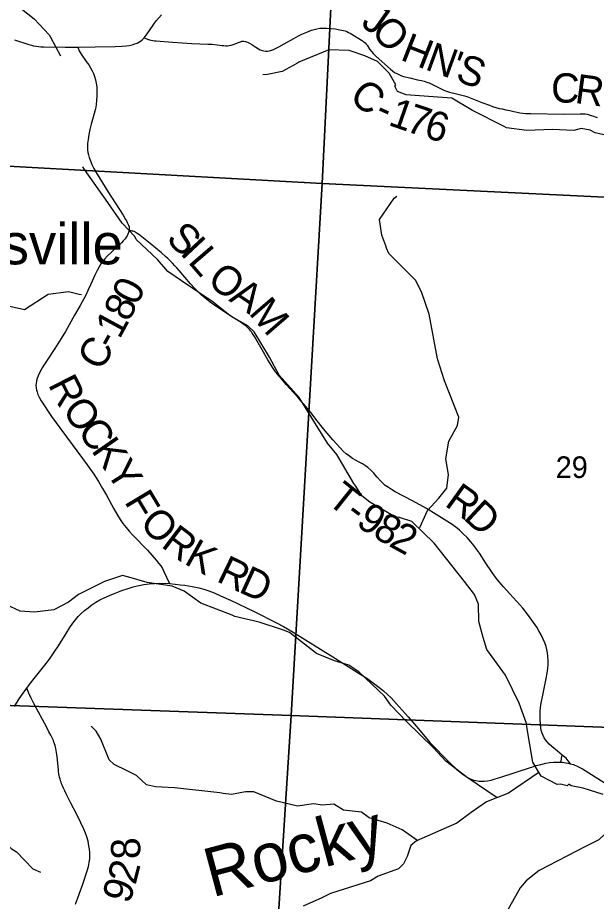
# Model space of a CAD drawing. Extents: x 396.2 to 468.4, y 232.6 to 279.1.
# Drawn here: x 415.624 to 416.745, y 268.063 to 269.775 of the extents above; entities that cross this region are included whole.
import ezdxf

# ---------------------------------------------------------------- set-up
doc = ezdxf.new("R2010")
doc.units = 0
for name, color, linetype in [('GM_X_County_Road', 7, 'Continuous'), ('GM_X_County_Road_Text', 7, 'Continuous'), ('GM_X_Minor_River', 7, 'Continuous'), ('GM_X_Minor_River_Text', 7, 'Continuous'), ('GM_X_Section', 7, 'Continuous'), ('GM_X_Section_Text', 7, 'Continuous'), ('GM_X_Township_Road', 7, 'Continuous'), ('GM_X_Township_Road_Text', 7, 'Continuous'), ('GM_X_Unincorporated_Text', 7, 'Continuous')]:
    doc.layers.add(name, color=color, linetype=linetype)

msp = doc.modelspace()

# ---------------------------------------------------------------- linework, layer by layer
at = {"layer": 'GM_X_County_Road'}
for points in [[(415.741, 269.718), (415.7742, 269.7186), (415.813, 269.7193), (415.826, 269.7198), (415.8345, 269.7205), (415.8405, 269.7214), (415.8464, 269.7227), (415.851, 269.7242), (415.8555, 269.726), (415.8593, 269.7279), (415.8624, 269.7298), (415.8657, 269.7324), (415.8694, 269.736), (415.8753, 269.7436), (415.8868, 269.7609), (415.8892, 269.7644), (415.8912, 269.7672), (415.893, 269.7695), (415.903, 269.7807)], [(415.8694, 269.736), (415.8727, 269.7345), (415.8758, 269.7333), (415.8794, 269.7322), (415.8826, 269.7314), (415.8859, 269.7308), (415.8892, 269.7303), (415.8924, 269.73), (415.9243, 269.7275), (415.9615, 269.7252), (415.9926, 269.7241), (415.9954, 269.724), (415.9983, 269.7238), (416.0013, 269.7235), (416.0201, 269.7213), (416.0238, 269.721), (416.0273, 269.7207), (416.0308, 269.7207), (416.0342, 269.7211), (416.0378, 269.722), (416.0418, 269.7233), (416.0458, 269.7247), (416.0499, 269.7262), (416.0556, 269.7285), (416.0585, 269.7293), (416.0608, 269.7298), (416.0625, 269.7297), (416.0655, 269.7291), (416.0695, 269.7277), (416.0734, 269.7259), (416.0776, 269.7233), (416.0857, 269.7178), (416.0905, 269.7149), (416.0943, 269.7129), (416.0979, 269.7116), (416.1009, 269.711), (416.1047, 269.7105), (416.1084, 269.7105), (416.1122, 269.711), (416.1159, 269.7119), (416.12, 269.7134), (416.1239, 269.7152), (416.1299, 269.7187), (416.1407, 269.7247), (416.1592, 269.7348), (416.1685, 269.7398), (416.1746, 269.7429), (416.1842, 269.7471), (416.1886, 269.749), (416.1932, 269.7508), (416.1986, 269.7524), (416.2039, 269.7537), (416.2094, 269.7545), (416.2149, 269.7548), (416.2229, 269.7546), (416.2316, 269.7541), (416.2395, 269.7532), (416.2483, 269.7518), (416.2549, 269.7504), (416.2584, 269.7494), (416.2617, 269.7482), (416.2651, 269.7467), (416.2685, 269.745), (416.2718, 269.743), (416.2903, 269.7318), (416.2944, 269.7289), (416.2973, 269.7265), (416.2995, 269.7239), (416.301, 269.7216), (416.3057, 269.7144), (416.3094, 269.7094), (416.3127, 269.7056), (416.3158, 269.7025), (416.3186, 269.7), (416.3463, 269.6755), (416.3504, 269.6719), (416.3544, 269.669), (416.3585, 269.6668), (416.3637, 269.6645), (416.368, 269.6627), (416.3718, 269.6614), (416.3838, 269.6584), (416.3986, 269.655), (416.4067, 269.6532), (416.4117, 269.6519), (416.4167, 269.6504), (416.4189, 269.6496), (416.421, 269.6486), (416.4302, 269.6442), (416.4495, 269.6346), (416.4531, 269.6332), (416.4569, 269.6319), (416.4606, 269.631), (416.474, 269.6278), (416.4899, 269.6238), (416.4941, 269.6226), (416.4978, 269.6212), (416.5236, 269.611), (416.5383, 269.6053), (416.5439, 269.6032), (416.5502, 269.6011), (416.5568, 269.5994), (416.5626, 269.5982), (416.57, 269.5967), (416.5778, 269.595), (416.5856, 269.5932), (416.5915, 269.5918), (416.597, 269.5908), (416.6024, 269.59), (416.6087, 269.5895), (416.6184, 269.5892), (416.6823, 269.5884), (416.714, 269.5889), (416.7183, 269.5889), (416.7232, 269.5885), (416.7274, 269.5879), (416.731, 269.5871), (416.7352, 269.5859), (416.7393, 269.5844), (416.7431, 269.5829), (416.7469, 269.5815)], [(415.6181, 269.7322), (415.6462, 269.7231), (415.6512, 269.7216), (415.6552, 269.7207), (415.6602, 269.7197), (415.6646, 269.7192), (415.669, 269.7188), (415.675, 269.7185), (415.7166, 269.718), (415.741, 269.718)], [(415.741, 269.718), (415.7437, 269.7107), (415.7453, 269.7075), (415.7472, 269.7044), (415.7572, 269.6903), (415.7619, 269.6836), (415.7656, 269.6778), (415.7687, 269.6721), (415.7712, 269.6669), (415.7734, 269.6609), (415.7751, 269.6547), (415.7765, 269.6483), (415.7775, 269.641), (415.778, 269.6322), (415.778, 269.6237), (415.7773, 269.6153), (415.7762, 269.6064), (415.7748, 269.5988), (415.7667, 269.5688), (415.7641, 269.5585), (415.7622, 269.5488), (415.7606, 269.5389), (415.7598, 269.5315), (415.7596, 269.5252), (415.7598, 269.519), (415.7605, 269.514), (415.7613, 269.5096), (415.7628, 269.5042), (415.7651, 269.4977), (415.7681, 269.4908), (415.7721, 269.483), (415.7782, 269.4721), (415.799, 269.4382), (415.8285, 269.3922), (415.8333, 269.3843), (415.8349, 269.3815), (415.8366, 269.3784), (415.8378, 269.3758), (415.839, 269.3728), (415.84, 269.3697), (415.8402, 269.3674), (415.8403, 269.3651), (415.8401, 269.3624), (415.8391, 269.3589), (415.8377, 269.3555), (415.8363, 269.3526), (415.8343, 269.3496), (415.8323, 269.3467), (415.8286, 269.3426), (415.8252, 269.3391), (415.798, 269.3128), (415.7928, 269.3074), (415.7892, 269.303), (415.7856, 269.2979), (415.7819, 269.2921), (415.7783, 269.2855), (415.7739, 269.2765), (415.7662, 269.2589), (415.7612, 269.2475), (415.7563, 269.2375), (415.7452, 269.2174), (415.7344, 269.1985), (415.7167, 269.1671), (415.7089, 269.1538), (415.7023, 269.1433), (415.6851, 269.1174), (415.6762, 269.1039), (415.6721, 269.0969), (415.6673, 269.0881), (415.6641, 269.0814), (415.6621, 269.076), (415.6607, 269.0712), (415.6599, 269.0661), (415.6597, 269.063), (415.66, 269.0579), (415.6608, 269.0535), (415.6619, 269.0499), (415.6637, 269.0451), (415.6661, 269.04), (415.6701, 269.033), (415.6902, 269.0023), (415.7592, 268.9085), (415.7716, 268.8906), (415.7806, 268.8762), (415.7888, 268.863), (415.7962, 268.8501), (415.8107, 268.8233), (415.8179, 268.8109), (415.8229, 268.803), (415.8282, 268.7953), (415.8343, 268.7874), (415.8404, 268.7803), (415.8476, 268.7725), (415.8755, 268.7434), (415.8843, 268.7338), (415.8923, 268.7243), (415.897, 268.7185), (415.9017, 268.7128), (415.905, 268.7077), (415.9077, 268.7019), (415.9182, 268.679)], [(415.6183, 268.4406), (415.6275, 268.4553), (415.6352, 268.4666), (415.6402, 268.4737), (415.6419, 268.4759), (415.6466, 268.4822), (415.6589, 268.4978), (415.6794, 268.5235), (415.6875, 268.5344), (415.6953, 268.5456), (415.7034, 268.5581), (415.718, 268.5819), (415.7254, 268.5934), (415.7311, 268.6016), (415.7364, 268.6085), (415.7417, 268.6146), (415.7474, 268.6205), (415.7539, 268.6263), (415.7606, 268.6319), (415.7678, 268.6374), (415.7759, 268.6423), (415.7837, 268.6469), (415.7921, 268.651), (415.8024, 268.6558), (415.8135, 268.6602), (415.8258, 268.6649), (415.8381, 268.6691), (415.8482, 268.672), (415.8588, 268.6746), (415.869, 268.6767), (415.8789, 268.678), (415.8895, 268.6787), (415.8997, 268.6792), (415.9182, 268.679)], [(415.9182, 268.679), (415.9292, 268.6777), (415.9392, 268.6764), (415.948, 268.6753), (415.9554, 268.6743), (415.9625, 268.673), (415.969, 268.6718), (415.9751, 268.6703), (415.9847, 268.6675), (415.9946, 268.6644), (416.0052, 268.6604), (416.0174, 268.6552), (416.0366, 268.6468), (416.0825, 268.6246), (416.1258, 268.6024), (416.1393, 268.5954), (416.1577, 268.5847), (416.2348, 268.5368), (416.2889, 268.5027), (416.3003, 268.4952), (416.3135, 268.4859), (416.3239, 268.4781), (416.333, 268.4707), (416.3409, 268.4637), (416.3475, 268.4572), (416.3577, 268.4464), (416.3807, 268.4203), (416.4009, 268.3969), (416.4225, 268.3709), (416.4609, 268.3319), (416.4744, 268.3192), (416.4814, 268.313), (416.4869, 268.3089), (416.4931, 268.3047), (416.4981, 268.3018), (416.5027, 268.2997), (416.5074, 268.298), (416.5117, 268.2969), (416.5173, 268.2961), (416.523, 268.2958), (416.5281, 268.2959), (416.5343, 268.2966), (416.5411, 268.298), (416.5489, 268.3), (416.5579, 268.3029), (416.6198, 268.3232), (416.6286, 268.3259), (416.6376, 268.3283), (416.6473, 268.3304), (416.6546, 268.3317), (416.662, 268.3325), (416.6706, 268.3328), (416.6764, 268.3326), (416.6796, 268.3323), (416.6829, 268.332), (416.6863, 268.3314), (416.6896, 268.3309), (416.6948, 268.3296)], [(416.6948, 268.3296), (416.6977, 268.3288), (416.7008, 268.3278), (416.7033, 268.3268), (416.7065, 268.3255), (416.7093, 268.3242), (416.7121, 268.3229), (416.718, 268.3196), (416.7604, 268.2929)]]:
    msp.add_lwpolyline(points, dxfattribs=at)
at = {"layer": 'GM_X_Minor_River'}
for points in [[(415.2141, 270.0853), (415.2256, 270.0785), (415.257, 270.0399), (415.2659, 270.0225), (415.2764, 269.9835), (415.3103, 269.8791), (415.3256, 269.8733), (415.3587, 269.8673), (415.4047, 269.8738), (415.5077, 269.8557), (415.5978, 269.8346), (415.6097, 269.8285), (415.614, 269.8223), (415.6228, 269.7992), (415.656, 269.7731), (415.6853, 269.7422), (415.6878, 269.7372), (415.7071, 269.7012)], [(416.7964, 269.5395), (416.7427, 269.552), (416.7328, 269.5569), (416.7154, 269.5602), (416.7018, 269.5568), (416.6595, 269.5582), (416.6104, 269.5566), (416.5714, 269.5618), (416.5665, 269.5641), (416.5052, 269.5955), (416.4655, 269.6193), (416.4198, 269.6222), (416.3767, 269.6259), (416.3597, 269.6324), (416.3551, 269.6426), (416.3566, 269.6453), (416.3438, 269.6677), (416.3211, 269.6904), (416.2965, 269.701), (416.2662, 269.7116), (416.2269, 269.7126), (416.1691, 269.6889), (416.1649, 269.6863), (416.1366, 269.6706), (416.1083, 269.6648), (416.0992, 269.6644)], [(416.7582, 268.27), (416.7193, 268.2821), (416.6962, 268.2866), (416.6917, 268.29), (416.6883, 268.2866), (416.6758, 268.2899), (416.6694, 268.2892), (416.638, 268.3054), (416.6304, 268.3183), (416.6221, 268.3324), (416.6107, 268.4008), (416.6099, 268.4072), (416.5959, 268.4467), (416.569, 268.501), (416.5331, 268.5507), (416.5259, 268.5739), (416.5175, 268.6054), (416.5167, 268.6385), (416.5088, 268.6574), (416.4895, 268.6829), (416.4312, 268.7568), (416.3877, 268.7989), (416.3638, 268.8069), (416.3559, 268.8072), (416.3067, 268.8364), (416.2912, 268.8489), (416.2791, 268.8675), (416.2757, 268.8728), (416.2428, 268.9286), (416.2246, 268.9506), (416.1693, 269.039), (416.1307, 269.0822), (416.1122, 269.1172), (416.0826, 269.1665), (416.0702, 269.1779), (416.0357, 269.1975), (416.0028, 269.2237), (415.9419, 269.265), (415.9154, 269.2832), (415.895, 269.3067), (415.8541, 269.3454), (415.8511, 269.351), (415.8269, 269.3768), (415.7989, 269.4167), (415.7538, 269.4808), (415.7504, 269.4861)], [(416.4035, 268.7873), (416.4182, 268.82), (416.4401, 268.844), (416.4558, 268.8636), (416.4585, 268.8897), (416.4538, 268.9206), (416.4597, 268.9543), (416.4765, 268.9852), (416.4785, 269.0011), (416.4512, 269.0715), (416.4377, 269.1144), (416.4211, 269.2008), (416.4065, 269.2442), (416.3947, 269.2662), (416.3434, 269.3179), (416.3388, 269.3283), (416.3374, 269.3333), (416.3297, 269.3537), (416.325, 269.3842), (416.3538, 269.4251), (416.3585, 269.4295)], [(415.1493, 268.9911), (415.167, 268.9925), (415.2387, 269.0001), (415.2495, 269.0073), (415.2542, 269.0133), (415.2687, 269.0557), (415.2774, 269.0683), (415.3084, 269.092), (415.3143, 269.099), (415.3189, 269.1156), (415.3252, 269.134), (415.3754, 269.2216), (415.3896, 269.2383), (415.421, 269.2519), (415.4753, 269.2503), (415.5241, 269.2385), (415.5312, 269.2364), (415.5537, 269.2281), (415.6378, 269.2098), (415.6837, 269.2395), (415.7231, 269.2443), (415.7434, 269.2391), (415.7479, 269.2386)], [(416.5528, 268.2637), (416.4948, 268.3031), (416.4534, 268.3344), (416.43, 268.3606), (416.3771, 268.4112), (416.3471, 268.4433), (416.3351, 268.4604), (416.2851, 268.5076), (416.2655, 268.5207), (416.2378, 268.5292), (416.2031, 268.5429), (416.151, 268.584), (416.1394, 268.5882), (416.0923, 268.6037), (416.045, 268.6151), (416.0398, 268.6172), (415.9789, 268.6408), (415.9467, 268.6642), (415.9235, 268.6737), (415.875, 268.6805), (415.8394, 268.6912), (415.8274, 268.6946), (415.7927, 268.6828), (415.742, 268.6575), (415.723, 268.6429), (415.6942, 268.6278), (415.657, 268.6233), (415.6291, 268.6254), (415.6015, 268.638)], [(416.3996, 268.1801), (416.3692, 268.2015), (416.3398, 268.2146), (416.3053, 268.2245), (416.2901, 268.2356), (416.2555, 268.2397), (416.2369, 268.2509), (416.2149, 268.2494), (416.1973, 268.2518), (416.1665, 268.2475), (416.1256, 268.2571), (416.0815, 268.2749), (416.0657, 268.2754), (416.0383, 268.2702), (416.0221, 268.2722), (416.0161, 268.2732), (415.9283, 268.2828), (415.8913, 268.2848), (415.8741, 268.2887), (415.8546, 268.3068), (415.8367, 268.3161), (415.8114, 268.3283), (415.8015, 268.3374), (415.7856, 268.377), (415.7763, 268.3928), (415.7668, 268.4023)], [(415.1094, 268.3206), (415.134, 268.3143), (415.1399, 268.3088), (415.1623, 268.2997), (415.191, 268.2988), (415.2112, 268.2936), (415.2502, 268.284), (415.3138, 268.2474), (415.3666, 268.2191), (415.4121, 268.226), (415.4431, 268.2247), (415.4632, 268.2274), (415.5175, 268.2481), (415.5281, 268.2485), (415.548, 268.2422), (415.5631, 268.2303), (415.6004, 268.176), (415.6118, 268.1654), (415.6222, 268.1586), (415.6537, 268.126), (415.6686, 268.1195)], [(416.634, 268.3123), (416.5751, 268.2728), (416.5326, 268.2555), (416.5025, 268.2352), (416.4751, 268.2141), (416.3969, 268.1801), (416.3857, 268.1714), (416.3786, 268.15), (416.3714, 268.1354), (416.362, 268.1262), (416.3227, 268.1115), (416.3076, 268.1029), (416.2302, 268.078), (416.2137, 268.0698), (416.1773, 268.0535)], [(416.8073, 268.2213), (416.7839, 268.2141), (416.75, 268.1822), (416.7243, 268.1693), (416.6341, 268.1228), (416.6093, 268.1024), (416.5975, 268.0891), (416.5596, 268.0216), (416.5351, 268.0003), (416.4913, 267.9884)]]:
    msp.add_lwpolyline(points, dxfattribs=at)
at = {"layer": 'GM_X_Section'}
for points in [[(415.2444, 270.5402), (416.2648, 270.4883), (416.2139, 269.4538), (415.1836, 269.5105), (415.1869, 269.5665)], [(416.2648, 270.4883), (417.3152, 270.4295), (417.2412, 269.4041), (416.2139, 269.4538)], [(415.1836, 269.5105), (416.2139, 269.4538), (416.1543, 268.4231), (415.121, 268.46), (415.1254, 268.5423)], [(416.2139, 269.4538), (417.2412, 269.4041), (417.185, 268.384), (416.1543, 268.4231)], [(415.121, 268.46), (416.1543, 268.4231), (416.1272, 267.9978), (416.1038, 267.5844), (416.0904, 267.3787), (416.0902, 267.3758), (415.0603, 267.4433), (415.0633, 267.4944)], [(416.1543, 268.4231), (417.185, 268.384), (417.1596, 267.9785), (416.1272, 267.9978)]]:
    msp.add_lwpolyline(points, close=True, dxfattribs=at)
at = {"layer": 'GM_X_Township_Road'}
for points in [[(416.6948, 268.3296), (416.6903, 268.3354), (416.6884, 268.338), (416.6865, 268.3401), (416.6841, 268.342), (416.6792, 268.346), (416.6699, 268.3536), (416.659, 268.3628), (416.654, 268.3675), (416.6503, 268.3715), (416.6469, 268.3759), (416.6442, 268.38), (416.6419, 268.3844), (416.6401, 268.3889), (416.6385, 268.3942), (416.6374, 268.3997), (416.6367, 268.4058), (416.6361, 268.415), (416.636, 268.4224), (416.6364, 268.4311), (416.6371, 268.4385), (416.6384, 268.447), (416.6412, 268.4623), (416.6482, 268.495), (416.6499, 268.5048), (416.6511, 268.5141), (416.6517, 268.5221), (416.6518, 268.5296), (416.6514, 268.5371), (416.6505, 268.5445), (416.6493, 268.5506), (416.6476, 268.5567), (416.6452, 268.5637), (416.6421, 268.5712), (416.6383, 268.5791), (416.6338, 268.5873), (416.6296, 268.5942), (416.6233, 268.6035), (416.6138, 268.6166), (416.6027, 268.6308), (416.5914, 268.6441), (416.5769, 268.6595), (416.5661, 268.6715), (416.5569, 268.6823), (416.5492, 268.692), (416.5419, 268.7021), (416.5311, 268.718), (416.5186, 268.7373), (416.513, 268.7456), (416.5082, 268.752), (416.5023, 268.7593), (416.4947, 268.7676), (416.4877, 268.7746), (416.4799, 268.7818), (416.4727, 268.7878), (416.4657, 268.7929), (416.4558, 268.7995), (416.4347, 268.8127), (416.4162, 268.824), (416.3889, 268.8392), (416.3552, 268.8566), (416.3483, 268.8606), (416.3423, 268.8646), (416.3364, 268.8688), (416.3315, 268.8729), (416.3265, 268.8781), (416.3206, 268.8851), (416.317, 268.8893), (416.3141, 268.8926), (416.311, 268.8959), (416.3084, 268.8984), (416.3028, 268.9033), (416.2977, 268.907), (416.2919, 268.9106), (416.2857, 268.9138), (416.2798, 268.9169), (416.2727, 268.9212), (416.2668, 268.9254), (416.2604, 268.9303), (416.255, 268.9353), (416.2484, 268.942), (416.2424, 268.9485), (416.2349, 268.9573), (416.2167, 268.9782), (416.2043, 268.9938), (416.1921, 269.0098), (416.1825, 269.0216), (416.1691, 269.037), (416.1586, 269.0487), (416.1444, 269.0645), (416.136, 269.0744), (416.1272, 269.0849), (416.1251, 269.0875), (416.1238, 269.0892), (416.1225, 269.091), (416.1201, 269.0944), (416.1088, 269.1123), (416.0979, 269.1318), (416.0829, 269.1576), (416.0804, 269.1615), (416.0788, 269.164), (416.077, 269.1664), (416.0754, 269.1686), (416.0738, 269.1704), (416.069, 269.1753), (416.0674, 269.1769), (416.0653, 269.1786), (416.0632, 269.1802), (416.0603, 269.1822), (416.0573, 269.1842), (416.0426, 269.1936), (416.0197, 269.2082), (416.0079, 269.2163), (415.9974, 269.224), (415.9871, 269.232), (415.9796, 269.2384), (415.9737, 269.2439), (415.9667, 269.2509), (415.9593, 269.2592), (415.9371, 269.2853), (415.9329, 269.2902), (415.929, 269.2945), (415.9245, 269.2993), (415.9206, 269.3033), (415.9151, 269.3086), (415.9106, 269.3126), (415.9026, 269.3195), (415.8812, 269.3374), (415.8614, 269.3532), (415.8573, 269.3562), (415.854, 269.3584), (415.8523, 269.3595), (415.8502, 269.3605), (415.8482, 269.3612), (415.8461, 269.3617), (415.8439, 269.362), (415.8401, 269.3624)], [(415.7365, 268.0573), (415.7507, 268.0964), (415.7592, 268.1223), (415.7614, 268.1307), (415.7629, 268.138), (415.7639, 268.1454), (415.7643, 268.1516), (415.7642, 268.1578), (415.7636, 268.164), (415.7625, 268.1707), (415.7606, 268.1792), (415.7582, 268.1876), (415.7558, 268.1947), (415.7525, 268.2027), (415.7468, 268.2151), (415.7384, 268.2323), (415.7274, 268.2532), (415.7183, 268.271), (415.7154, 268.2769), (415.7125, 268.2833), (415.711, 268.287), (415.7095, 268.2908), (415.7084, 268.2937), (415.7075, 268.2967), (415.7065, 268.3), (415.7057, 268.3033), (415.705, 268.3065), (415.7043, 268.31), (415.7037, 268.314), (415.7032, 268.318), (415.7009, 268.3427), (415.7003, 268.3474), (415.6997, 268.3513), (415.6991, 268.355), (415.6983, 268.3589), (415.6977, 268.3618), (415.6968, 268.3647), (415.6957, 268.3684), (415.6947, 268.3712), (415.6935, 268.3743), (415.6922, 268.3774), (415.6886, 268.3847), (415.685, 268.3916), (415.6799, 268.4012), (415.6564, 268.445), (415.6498, 268.4578), (415.6459, 268.4662), (415.6433, 268.4726), (415.6419, 268.4759)], [(416.6764, 268.3326), (416.6775, 268.3383), (416.6779, 268.3404), (416.6792, 268.346)]]:
    msp.add_lwpolyline(points, dxfattribs=at)

# ---------------------------------------------------------------- texts
at = {"layer": 'GM_X_County_Road_Text'}
for s, rotation, p in [('J', 324.8161, (416.2871, 269.7603)), ('O', 312.4504, (416.3065, 269.747)), ('H', 338.6262, (416.3634, 269.6942)), ('N', 340.0241, (416.4114, 269.6755)), ("'", 339.6384, (416.4583, 269.6584)), ('S', 339.5641, (416.47, 269.6541)), ('C', 358.3976, (416.6568, 269.6113)), ('R', 352.3609, (416.7018, 269.6101)), ('C', 320.9705, (416.2639, 269.6173)), ('-', 335.3927, (416.3133, 269.5797)), ('1', 340.8123, (416.34, 269.5678)), ('7', 341.1906, (416.3734, 269.5561)), ('6', 343.3419, (416.4088, 269.5441)), ('0', 63.2976, (415.8547, 269.2151)), ('8', 64.064, (415.8395, 269.1838)), ('1', 61.4814, (415.8215, 269.1506)), ('C', 60.0092, (415.786, 269.0884)), ('-', 60.7424, (415.8097, 269.1295)), ('R', 296.8984, (415.6824, 269.0645)), ('O', 306.2126, (415.7088, 269.0143)), ('C', 306.2141, (415.7384, 268.9739)), ('K', 304.9152, (415.7657, 268.9365)), ('Y', 302.3796, (415.794, 268.8961)), ('F', 300.9804, (415.8299, 268.8374)), ('O', 314.0911, (415.8583, 268.7933)), ('R', 322.77, (415.9001, 268.7511)), ('K', 331.0252, (415.9447, 268.718)), ('R', 334.2692, (416.0071, 268.684)), ('D', 335.4924, (416.0503, 268.6632))]:
    msp.add_text(s, height=0.0568, rotation=rotation, dxfattribs=at).set_placement(p)
at = {"layer": 'GM_X_Minor_River_Text'}
msp.add_text('Rocky', height=0.0947, rotation=14.9959, dxfattribs=at).set_placement((416.0008, 268.0702))
at = {"layer": 'GM_X_Section_Text'}
msp.add_text('29', height=0.04186, rotation=0, dxfattribs=at).set_placement((416.6663, 268.8832))
at = {"layer": 'GM_X_Township_Road_Text'}
for s, rotation, p in [('S', 317.4701, (415.9097, 269.3434)), ('I', 313.0871, (415.9371, 269.3182)), ('L', 310.781, (415.9526, 269.3017)), ('O', 321.6367, (415.9889, 269.2614)), ('A', 325.9725, (416.0318, 269.2275)), ('M', 310.879, (416.0703, 269.2022)), ('T', 321.3342, (416.221, 268.8359)), ('R', 324.3838, (416.4493, 268.8307)), ('9', 326.5091, (416.2774, 268.7921)), ('D', 317.1011, (416.4858, 268.8047)), ('-', 323.3227, (416.2559, 268.808)), ('8', 329.4437, (416.3093, 268.7711)), ('2', 331.2715, (416.3411, 268.7523)), ('8', 92.7649, (415.8629, 268.1456)), ('2', 75.8124, (415.8525, 268.0934)), ('9', 71.9794, (415.8405, 268.0562))]:
    msp.add_text(s, height=0.0568, rotation=rotation, dxfattribs=at).set_placement(p)
at = {"layer": 'GM_X_Unincorporated_Text'}
msp.add_text('Saundersville', height=0.078977, rotation=0, dxfattribs=at).set_placement((415.1941, 269.2972))

doc.saveas('drawing.dxf')
